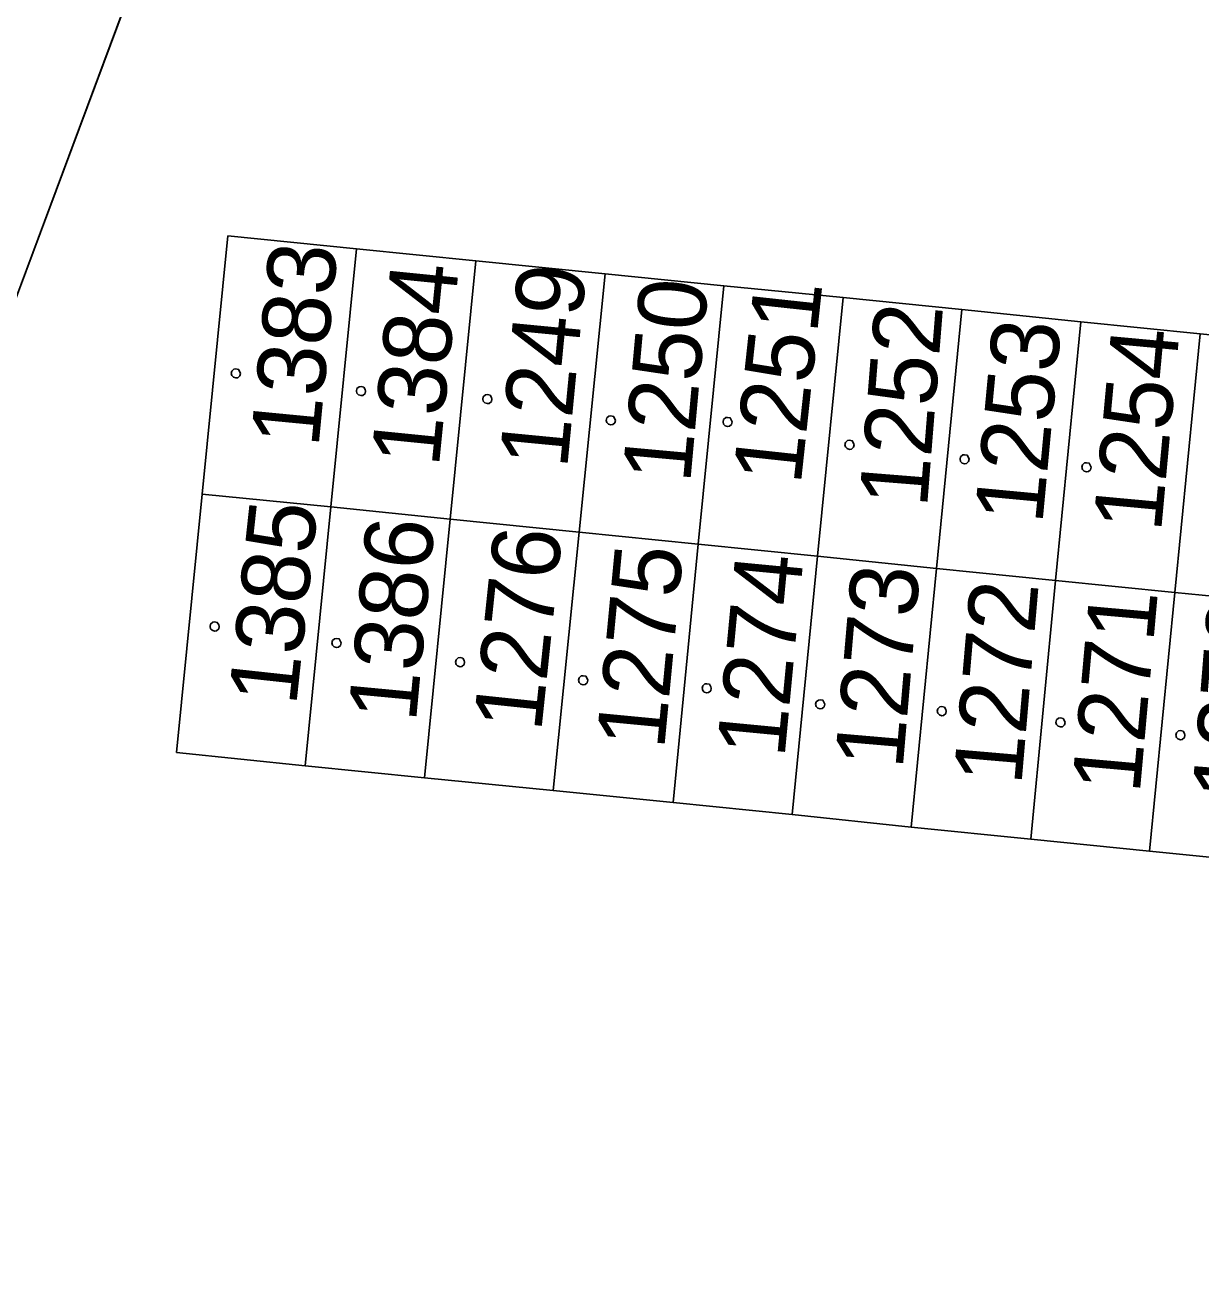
# Model space of a CAD drawing. Extents: x -777309 to -774195, y -1144706 to -1143600.
# Drawn here: x -775189.83 to -775160.51, y -1144426.12 to -1144394.9 of the extents above; entities that cross this region are included whole.
import ezdxf

# ---------------------------------------------------------------- set-up
doc = ezdxf.new("R2010")
doc.units = 0
for name, color, linetype in [('1', 7, 'Continuous'), ('11', 7, 'Continuous'), ('12', 7, 'Continuous'), ('2', 7, 'Continuous'), ('5', 7, 'Continuous')]:
    doc.layers.add(name, color=color, linetype=linetype)

msp = doc.modelspace()

# ---------------------------------------------------------------- linework, layer by layer
at = {"layer": '1'}
for p, q in [((-775199.5, -1144427.02), (-775179.02, -1144372.13)), ((-775184.77, -1144400.16), (-775185.41, -1144406.6)), ((-775181.56, -1144400.48), (-775184.77, -1144400.16)), ((-775182.2, -1144406.92), (-775181.56, -1144400.48)), ((-775178.59, -1144400.78), (-775181.56, -1144400.48)), ((-775178.59, -1144400.78), (-775179.23, -1144407.22)), ((-775175.36, -1144401.11), (-775178.59, -1144400.78)), ((-775176.01, -1144407.55), (-775175.36, -1144401.11)), ((-775172.4, -1144401.41), (-775175.36, -1144401.11)), ((-775172.4, -1144401.41), (-775173.04, -1144407.85)), ((-775169.43, -1144401.7), (-775172.4, -1144401.41)), ((-775170.07, -1144408.15), (-775169.43, -1144401.7)), ((-775166.47, -1144402), (-775169.43, -1144401.7)), ((-775166.47, -1144402), (-775167.1, -1144408.45)), ((-775163.5, -1144402.3), (-775166.47, -1144402)), ((-775164.13, -1144408.75), (-775163.5, -1144402.3)), ((-775160.53, -1144402.6), (-775163.5, -1144402.3)), ((-775160.53, -1144402.6), (-775161.16, -1144409.05)), ((-775157.57, -1144402.9), (-775160.53, -1144402.6)), ((-775185.41, -1144406.6), (-775186.05, -1144413.04)), ((-775182.2, -1144406.92), (-775185.41, -1144406.6)), ((-775182.84, -1144413.37), (-775182.2, -1144406.92)), ((-775179.23, -1144407.22), (-775182.2, -1144406.92)), ((-775179.23, -1144407.22), (-775179.87, -1144413.67)), ((-775176.01, -1144407.55), (-775179.23, -1144407.22)), ((-775176.66, -1144413.99), (-775176.01, -1144407.55)), ((-775173.04, -1144407.85), (-775176.01, -1144407.55)), ((-775173.04, -1144407.85), (-775173.67, -1144414.29)), ((-775170.07, -1144408.15), (-775173.04, -1144407.85)), ((-775170.7, -1144414.59), (-775170.07, -1144408.15)), ((-775167.1, -1144408.45), (-775170.07, -1144408.15)), ((-775167.1, -1144408.45), (-775167.73, -1144414.9)), ((-775164.13, -1144408.75), (-775167.1, -1144408.45)), ((-775164.75, -1144415.2), (-775164.13, -1144408.75)), ((-775161.16, -1144409.05), (-775164.13, -1144408.75)), ((-775161.16, -1144409.05), (-775161.79, -1144415.5)), ((-775158.2, -1144409.35), (-775161.16, -1144409.05)), ((-775186.05, -1144413.04), (-775182.84, -1144413.37)), ((-775182.84, -1144413.37), (-775179.87, -1144413.67)), ((-775179.87, -1144413.67), (-775176.66, -1144413.99)), ((-775176.66, -1144413.99), (-775173.67, -1144414.29)), ((-775173.67, -1144414.29), (-775170.7, -1144414.59)), ((-775170.7, -1144414.59), (-775167.73, -1144414.9)), ((-775167.73, -1144414.9), (-775164.75, -1144415.2)), ((-775164.75, -1144415.2), (-775161.79, -1144415.5)), ((-775161.79, -1144415.5), (-775158.82, -1144415.8))]:
    msp.add_line(p, q, dxfattribs=at)
at = {"layer": '11'}
msp.add_lwpolyline([(-775308.24, -1144339.37), (-775297.97, -1144340.23), (-775277.83, -1144342.65), (-775262.59, -1144344.6), (-775251.95, -1144346.82), (-775244.32, -1144348.69), (-775227.51, -1144352.79), (-775218.28, -1144355.05), (-775213.28, -1144356.23), (-775192.34, -1144361.18), (-775189.15, -1144361.13), (-775180.09, -1144362.23), (-775180.7, -1144372.14), (-775179.02, -1144372.13), (-775201.2, -1144431.58), (-775249.17, -1144413.49)], dxfattribs=at)
at = {"layer": '12'}
for p, q in [((-775184.77, -1144400.16), (-775185.41, -1144406.6)), ((-775181.56, -1144400.48), (-775184.77, -1144400.16)), ((-775182.2, -1144406.92), (-775181.56, -1144400.48)), ((-775182.2, -1144406.92), (-775181.56, -1144400.48)), ((-775178.59, -1144400.78), (-775181.56, -1144400.48)), ((-775178.59, -1144400.78), (-775179.23, -1144407.22)), ((-775178.59, -1144400.78), (-775179.23, -1144407.22)), ((-775175.36, -1144401.11), (-775178.59, -1144400.78)), ((-775176.01, -1144407.55), (-775175.36, -1144401.11)), ((-775176.01, -1144407.55), (-775175.36, -1144401.11)), ((-775172.4, -1144401.41), (-775175.36, -1144401.11)), ((-775172.4, -1144401.41), (-775173.04, -1144407.85)), ((-775172.4, -1144401.41), (-775173.04, -1144407.85)), ((-775169.43, -1144401.7), (-775172.4, -1144401.41)), ((-775170.07, -1144408.15), (-775169.43, -1144401.7)), ((-775170.07, -1144408.15), (-775169.43, -1144401.7)), ((-775166.47, -1144402), (-775169.43, -1144401.7)), ((-775166.47, -1144402), (-775167.1, -1144408.45)), ((-775166.47, -1144402), (-775167.1, -1144408.45)), ((-775163.5, -1144402.3), (-775166.47, -1144402)), ((-775164.13, -1144408.75), (-775163.5, -1144402.3)), ((-775164.13, -1144408.75), (-775163.5, -1144402.3)), ((-775160.53, -1144402.6), (-775163.5, -1144402.3)), ((-775160.53, -1144402.6), (-775161.16, -1144409.05)), ((-775160.53, -1144402.6), (-775161.16, -1144409.05)), ((-775157.57, -1144402.9), (-775160.53, -1144402.6)), ((-775185.41, -1144406.6), (-775186.05, -1144413.04)), ((-775182.2, -1144406.92), (-775185.41, -1144406.6)), ((-775182.2, -1144406.92), (-775185.41, -1144406.6)), ((-775182.84, -1144413.37), (-775182.2, -1144406.92)), ((-775182.84, -1144413.37), (-775182.2, -1144406.92)), ((-775179.23, -1144407.22), (-775182.2, -1144406.92)), ((-775179.23, -1144407.22), (-775182.2, -1144406.92)), ((-775179.23, -1144407.22), (-775179.87, -1144413.67)), ((-775179.23, -1144407.22), (-775179.87, -1144413.67)), ((-775176.01, -1144407.55), (-775179.23, -1144407.22)), ((-775176.01, -1144407.55), (-775179.23, -1144407.22)), ((-775176.66, -1144413.99), (-775176.01, -1144407.55)), ((-775176.66, -1144413.99), (-775176.01, -1144407.55)), ((-775173.04, -1144407.85), (-775176.01, -1144407.55)), ((-775173.04, -1144407.85), (-775176.01, -1144407.55)), ((-775173.04, -1144407.85), (-775173.67, -1144414.29)), ((-775173.04, -1144407.85), (-775173.67, -1144414.29)), ((-775170.07, -1144408.15), (-775173.04, -1144407.85)), ((-775170.07, -1144408.15), (-775173.04, -1144407.85)), ((-775170.7, -1144414.59), (-775170.07, -1144408.15)), ((-775170.7, -1144414.59), (-775170.07, -1144408.15)), ((-775167.1, -1144408.45), (-775170.07, -1144408.15)), ((-775167.1, -1144408.45), (-775170.07, -1144408.15)), ((-775167.1, -1144408.45), (-775167.73, -1144414.9)), ((-775167.1, -1144408.45), (-775167.73, -1144414.9)), ((-775164.13, -1144408.75), (-775167.1, -1144408.45)), ((-775164.13, -1144408.75), (-775167.1, -1144408.45)), ((-775164.75, -1144415.2), (-775164.13, -1144408.75)), ((-775164.75, -1144415.2), (-775164.13, -1144408.75)), ((-775161.16, -1144409.05), (-775164.13, -1144408.75)), ((-775161.16, -1144409.05), (-775164.13, -1144408.75)), ((-775161.16, -1144409.05), (-775161.79, -1144415.5)), ((-775161.16, -1144409.05), (-775161.79, -1144415.5)), ((-775158.2, -1144409.35), (-775161.16, -1144409.05)), ((-775158.2, -1144409.35), (-775161.16, -1144409.05)), ((-775186.05, -1144413.04), (-775182.84, -1144413.37)), ((-775182.84, -1144413.37), (-775179.87, -1144413.67)), ((-775179.87, -1144413.67), (-775176.66, -1144413.99)), ((-775176.66, -1144413.99), (-775173.67, -1144414.29)), ((-775173.67, -1144414.29), (-775170.7, -1144414.59)), ((-775170.7, -1144414.59), (-775167.73, -1144414.9)), ((-775167.73, -1144414.9), (-775164.75, -1144415.2)), ((-775164.75, -1144415.2), (-775161.79, -1144415.5)), ((-775161.79, -1144415.5), (-775158.82, -1144415.8))]:
    msp.add_line(p, q, dxfattribs=at)
at = {"layer": '5'}
for points in [[(-775184.57, -1144403.476), (-775184.503, -1144403.49), (-775184.469, -1144403.55), (-775184.456, -1144403.59), (-775184.469, -1144403.65), (-775184.523, -1144403.697), (-775184.57, -1144403.704), (-775184.63, -1144403.684), (-775184.671, -1144403.644), (-775184.684, -1144403.59), (-775184.671, -1144403.53), (-775184.617, -1144403.483)], [(-775181.45, -1144403.916), (-775181.383, -1144403.93), (-775181.349, -1144403.99), (-775181.336, -1144404.03), (-775181.349, -1144404.09), (-775181.403, -1144404.137), (-775181.45, -1144404.144), (-775181.51, -1144404.124), (-775181.55, -1144404.084), (-775181.564, -1144404.03), (-775181.55, -1144403.97), (-775181.497, -1144403.923)], [(-775178.3, -1144404.116), (-775178.233, -1144404.13), (-775178.2, -1144404.19), (-775178.186, -1144404.23), (-775178.2, -1144404.29), (-775178.253, -1144404.337), (-775178.3, -1144404.344), (-775178.36, -1144404.324), (-775178.4, -1144404.284), (-775178.414, -1144404.23), (-775178.4, -1144404.17), (-775178.347, -1144404.123)], [(-775175.22, -1144404.646), (-775175.153, -1144404.66), (-775175.12, -1144404.72), (-775175.106, -1144404.76), (-775175.12, -1144404.82), (-775175.173, -1144404.867), (-775175.22, -1144404.874), (-775175.28, -1144404.854), (-775175.32, -1144404.814), (-775175.334, -1144404.76), (-775175.32, -1144404.7), (-775175.267, -1144404.653)], [(-775172.31, -1144404.686), (-775172.243, -1144404.7), (-775172.21, -1144404.76), (-775172.196, -1144404.8), (-775172.21, -1144404.86), (-775172.263, -1144404.907), (-775172.31, -1144404.914), (-775172.37, -1144404.894), (-775172.41, -1144404.854), (-775172.424, -1144404.8), (-775172.41, -1144404.74), (-775172.357, -1144404.693)], [(-775169.27, -1144405.256), (-775169.203, -1144405.27), (-775169.17, -1144405.33), (-775169.156, -1144405.37), (-775169.17, -1144405.43), (-775169.223, -1144405.477), (-775169.27, -1144405.484), (-775169.33, -1144405.464), (-775169.371, -1144405.424), (-775169.384, -1144405.37), (-775169.371, -1144405.31), (-775169.317, -1144405.263)], [(-775166.4, -1144405.616), (-775166.333, -1144405.63), (-775166.299, -1144405.69), (-775166.286, -1144405.73), (-775166.299, -1144405.79), (-775166.353, -1144405.837), (-775166.4, -1144405.844), (-775166.46, -1144405.824), (-775166.501, -1144405.784), (-775166.514, -1144405.73), (-775166.501, -1144405.67), (-775166.447, -1144405.623)], [(-775163.36, -1144405.816), (-775163.293, -1144405.829), (-775163.259, -1144405.89), (-775163.246, -1144405.93), (-775163.259, -1144405.99), (-775163.313, -1144406.037), (-775163.36, -1144406.044), (-775163.42, -1144406.024), (-775163.461, -1144405.984), (-775163.474, -1144405.93), (-775163.461, -1144405.87), (-775163.407, -1144405.823)], [(-775185.1, -1144409.786), (-775185.033, -1144409.799), (-775184.999, -1144409.86), (-775184.986, -1144409.9), (-775184.999, -1144409.96), (-775185.053, -1144410.007), (-775185.1, -1144410.014), (-775185.16, -1144409.994), (-775185.201, -1144409.954), (-775185.214, -1144409.9), (-775185.201, -1144409.84), (-775185.147, -1144409.793)], [(-775182.06, -1144410.196), (-775181.993, -1144410.21), (-775181.96, -1144410.27), (-775181.946, -1144410.31), (-775181.96, -1144410.37), (-775182.013, -1144410.417), (-775182.06, -1144410.424), (-775182.12, -1144410.404), (-775182.161, -1144410.364), (-775182.174, -1144410.31), (-775182.161, -1144410.25), (-775182.107, -1144410.203)], [(-775178.98, -1144410.676), (-775178.913, -1144410.69), (-775178.88, -1144410.75), (-775178.866, -1144410.79), (-775178.88, -1144410.85), (-775178.933, -1144410.897), (-775178.98, -1144410.904), (-775179.04, -1144410.884), (-775179.081, -1144410.844), (-775179.094, -1144410.79), (-775179.081, -1144410.73), (-775179.027, -1144410.683)], [(-775175.91, -1144411.126), (-775175.843, -1144411.14), (-775175.809, -1144411.2), (-775175.796, -1144411.24), (-775175.809, -1144411.3), (-775175.863, -1144411.347), (-775175.91, -1144411.354), (-775175.97, -1144411.334), (-775176.011, -1144411.294), (-775176.024, -1144411.24), (-775176.011, -1144411.18), (-775175.957, -1144411.133)], [(-775172.83, -1144411.326), (-775172.763, -1144411.34), (-775172.729, -1144411.4), (-775172.716, -1144411.44), (-775172.729, -1144411.5), (-775172.783, -1144411.547), (-775172.83, -1144411.554), (-775172.89, -1144411.534), (-775172.931, -1144411.494), (-775172.944, -1144411.44), (-775172.931, -1144411.38), (-775172.877, -1144411.333)], [(-775170, -1144411.726), (-775169.933, -1144411.74), (-775169.9, -1144411.8), (-775169.886, -1144411.84), (-775169.9, -1144411.9), (-775169.953, -1144411.947), (-775170, -1144411.954), (-775170.06, -1144411.934), (-775170.101, -1144411.894), (-775170.114, -1144411.84), (-775170.101, -1144411.78), (-775170.047, -1144411.733)], [(-775166.97, -1144411.896), (-775166.903, -1144411.91), (-775166.87, -1144411.97), (-775166.856, -1144412.01), (-775166.87, -1144412.07), (-775166.923, -1144412.117), (-775166.97, -1144412.124), (-775167.03, -1144412.104), (-775167.071, -1144412.064), (-775167.084, -1144412.01), (-775167.071, -1144411.95), (-775167.017, -1144411.903)], [(-775164.01, -1144412.176), (-775163.943, -1144412.19), (-775163.91, -1144412.25), (-775163.896, -1144412.29), (-775163.91, -1144412.35), (-775163.963, -1144412.397), (-775164.01, -1144412.404), (-775164.07, -1144412.384), (-775164.111, -1144412.344), (-775164.124, -1144412.29), (-775164.111, -1144412.23), (-775164.057, -1144412.183)], [(-775161.02, -1144412.496), (-775160.953, -1144412.51), (-775160.92, -1144412.57), (-775160.906, -1144412.61), (-775160.92, -1144412.67), (-775160.973, -1144412.717), (-775161.02, -1144412.724), (-775161.08, -1144412.704), (-775161.12, -1144412.664), (-775161.134, -1144412.61), (-775161.12, -1144412.55), (-775161.067, -1144412.503)]]:
    msp.add_lwpolyline(points, close=True, dxfattribs=at)

# ---------------------------------------------------------------- texts
at = {"layer": '2'}
for s, rotation, p in [('1383', 84.5113, (-775182.512, -1144405.459)), ('1384', 84.2821, (-775179.511, -1144405.949)), ('1249', 84.5113, (-775176.312, -1144405.989)), ('1250', 84.7978, (-775173.244, -1144406.349)), ('1251', 83.8237, (-775170.488, -1144406.39)), ('1252', 85.428, (-775167.339, -1144406.959)), ('1253', 84.6259, (-775164.463, -1144407.369)), ('1254', 84.7405, (-775161.504, -1144407.569)), ('1385', 83.8237, (-775183.068, -1144411.9)), ('1386', 84.6259, (-775180.083, -1144412.309)), ('1276', 83.9956, (-775176.959, -1144412.549)), ('1275', 84.5686, (-775173.893, -1144412.989)), ('1274', 84.5686, (-775170.893, -1144413.199)), ('1273', 85.0842, (-775167.946, -1144413.479)), ('1272', 85.0842, (-775164.986, -1144413.879)), ('1271', 84.855, (-775162.035, -1144414.089)), ('1270', 85.3707, (-775159.038, -1144414.289))]:
    msp.add_text(s, height=1.7, rotation=rotation, dxfattribs=at).set_placement(p)

doc.saveas('drawing.dxf')
